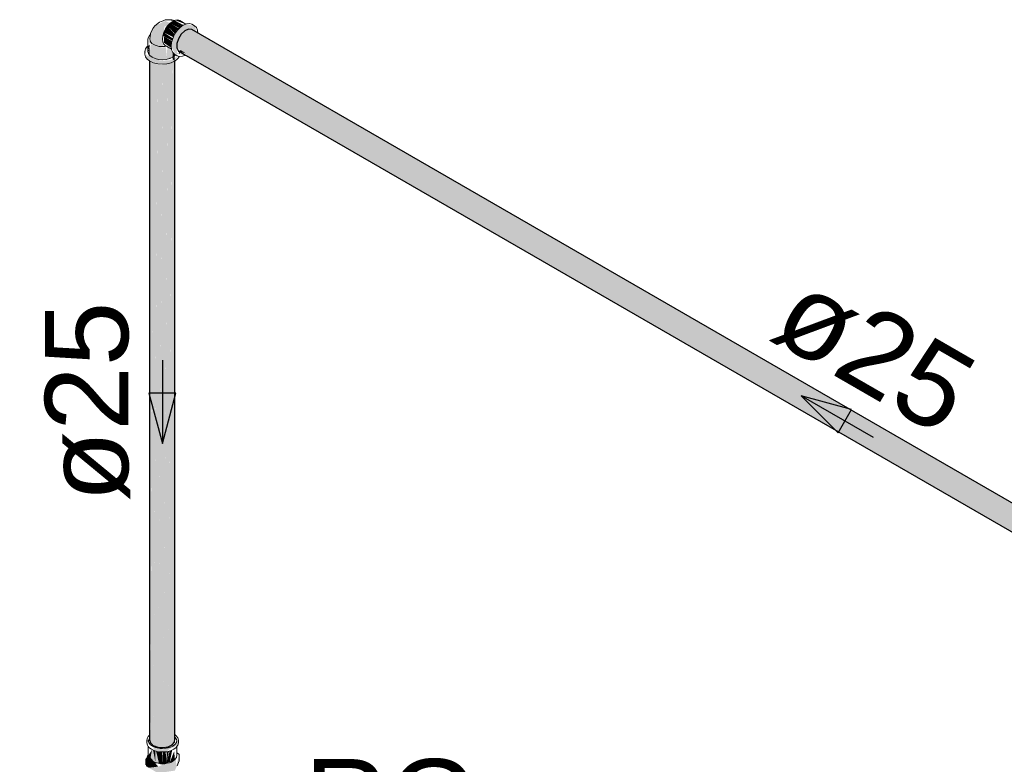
# Model space of a CAD drawing. Header units: millimetres. Extents: x 567 to 934, y -1 to 364.
# Tile 514 of 656: x 804.97 to 807.33, y 9.21 to 11. Entities that reach past the tile are written whole.
import ezdxf

# ---------------------------------------------------------------- set-up
doc = ezdxf.new("R2010")
doc.units = ezdxf.units.MM
doc.header["$MEASUREMENT"] = 0
doc.linetypes.add('NULL', pattern=[0])
for name, color, linetype, lineweight in [('AF-Condutos', 140, 'Continuous', 25), ('AF-Conexões', 152, 'Continuous', 18), ('AF-Registro', 253, 'Continuous', 18), ('AF-Sentido conduto', 140, 'Continuous', 30), ('AF-Textos conduto', 7, 'Continuous', 9), ('Textos', 7, 'Continuous', 9)]:
    doc.layers.add(name, color=color, linetype=linetype, lineweight=lineweight)
doc.styles.add('Arial', font='arial.ttf')

msp = doc.modelspace()

# ---------------------------------------------------------------- hatches: boundary and pattern name
at = {"layer": 'AF-Condutos', "linetype": 'Continuous'}
for points in [[(805.3673, 10.9191), (808.4931, 9.1145), (808.5084, 9.1131), (808.5251, 9.1291), (808.5323, 9.1518), (808.5251, 9.1662), (805.3827, 10.9805), (808.5173, 9.1669), (805.3749, 10.9812), (805.366, 10.9771), (805.3507, 10.9581), (805.3471, 10.9361), (805.3716, 10.922)], [(805.3827, 10.9805), (805.3749, 10.9812), (808.5173, 9.1669)], [(805.3507, 10.9287), (805.3712, 10.9217), (805.3559, 10.931)], [(805.2814, 9.2774), (805.2834, 9.2667), (805.301, 9.2565), (805.301, 10.9045), (805.2905, 9.2901), (805.2903, 10.9085), (805.2835, 9.2864), (805.2834, 10.9147)], [(805.2814, 10.9045), (805.2814, 9.274), (805.2834, 10.9034)], [(805.2834, 9.2803), (805.2903, 10.9006), (805.2834, 10.9036)], [(805.301, 9.2565), (805.3136, 9.2554), (805.3136, 10.9034)], [(805.3136, 9.2554), (805.3259, 9.2573), (805.3259, 10.9053)], [(805.3259, 9.2573), (805.3358, 9.2619), (805.3358, 10.9099)], [(805.3415, 10.9041), (805.3415, 10.9165), (805.3358, 10.9099)], [(805.3415, 9.2685), (805.3415, 10.9165), (805.3358, 9.2619)], [(805.3358, 9.2619), (805.3415, 10.9041), (805.3358, 10.8998)], [(805.3415, 9.2685), (805.3422, 10.9046), (805.3415, 10.9041)], [(805.3422, 9.2758), (805.3422, 10.9046), (805.3416, 9.2866)], [(805.2903, 10.9004), (805.2905, 9.2901), (805.3009, 10.8959)], [(805.301, 10.8962), (805.301, 9.2565), (805.3135, 10.8949)], [(805.3258, 10.898), (805.3136, 10.8971), (805.3136, 9.2554)], [(805.3357, 10.9009), (805.3259, 10.8986), (805.3259, 9.2573)]]:
    msp.add_hatch(color=151, dxfattribs=at).paths.add_polyline_path(points)
at = {"layer": 'AF-Conexões', "linetype": 'Continuous'}
for points in [[(805.2835, 10.9685), (805.2825, 10.9525), (805.2947, 10.9426), (805.3151, 10.9394), (805.313, 10.9488), (805.3167, 10.9866), (805.3305, 10.9954), (805.3197, 11.0012), (805.2938, 10.9891)], [(805.3531, 10.9836), (805.3369, 11), (805.3305, 10.9954)], [(805.3628, 10.9911), (805.3415, 11.002), (805.3369, 11)], [(805.3574, 10.9882), (805.3369, 11), (805.3528, 10.9839)], [(805.3627, 10.9911), (805.3369, 11), (805.3568, 10.9886)], [(805.3676, 10.9932), (805.3543, 11.0018), (805.3433, 11.0027)], [(805.3382, 10.9619), (805.3415, 10.9689), (805.3246, 10.9891), (805.3156, 10.9735)], [(805.3473, 10.9774), (805.3305, 10.9954), (805.3246, 10.9891), (805.3422, 10.97)], [(805.3514, 10.9834), (805.3305, 10.9954), (805.3473, 10.9775)], [(805.3673, 10.9191), (805.3471, 10.9247), (805.3507, 10.9581), (805.3628, 10.974), (805.3759, 10.9251), (805.3748, 10.9812), (805.3947, 10.9736), (805.3897, 10.9879), (805.37, 10.9942), (805.3477, 10.9779), (805.3369, 10.9592), (805.3329, 10.9399), (805.3422, 10.9224)], [(805.2785, 10.9519), (805.2818, 10.9472), (805.312, 10.9371)], [(805.3353, 10.9539), (805.3156, 10.9735), (805.3132, 10.9653)], [(805.3132, 10.9506), (805.3334, 10.936), (805.333, 10.9391)], [(805.3346, 10.9545), (805.3369, 10.9592), (805.3156, 10.9735)], [(805.3156, 10.9491), (805.3328, 10.9392), (805.3349, 10.9526), (805.3156, 10.9639)], [(805.2703, 10.9278), (805.2759, 10.909), (805.3012, 10.8978), (805.3227, 10.8978), (805.3414, 10.904), (805.348, 10.9158), (805.3328, 10.907), (805.3012, 10.9046), (805.2814, 10.9134), (805.2717, 10.9216), (805.2759, 10.9399)], [(805.2759, 10.9158), (805.3012, 10.9046), (805.322, 10.9087), (805.321, 10.9378), (805.312, 10.9371), (805.2841, 10.9455), (805.2814, 10.9184)], [(805.2772, 10.9408), (805.2772, 10.9203), (805.2814, 10.944)], [(805.2784, 10.9226), (805.2814, 10.9184), (805.2818, 10.9472)], [(805.3366, 10.9136), (805.3366, 10.9257), (805.3244, 10.9387), (805.321, 10.9084)], [(805.3421, 10.9178), (805.3369, 10.9251), (805.3366, 10.9136)]]:
    msp.add_hatch(color=161, dxfattribs=at).paths.add_polyline_path(points)
at = {"layer": 'AF-Registro', "linetype": 'Continuous'}
for points in [[(805.3493, 9.2608), (805.3506, 9.2726), (805.3423, 9.2627), (805.3126, 9.2507), (805.2884, 9.2586), (805.2936, 9.2475), (805.3225, 9.2453), (805.3299, 9.2521)], [(805.3274, 9.2565), (805.2906, 9.2748), (805.3231, 9.256)], [(805.2783, 9.2366), (805.2829, 9.2267), (805.2873, 9.2499)], [(805.2874, 9.2503), (805.2829, 9.2267), (805.2955, 9.2195), (805.2896, 9.2493)], [(805.2898, 9.2484), (805.2955, 9.2195), (805.2955, 9.2467)], [(805.3355, 9.2484), (805.3298, 9.2471), (805.3298, 9.2195)], [(805.278, 9.2383), (805.2725, 9.2264), (805.3019, 9.2095)], [(805.2725, 9.2107), (805.2797, 9.2065), (805.3019, 9.2095), (805.2725, 9.2264)], [(805.3444, 9.226), (805.3019, 9.2095), (805.2807, 9.2059), (805.3019, 9.1937), (805.342, 9.1999), (805.3528, 9.2231), (805.3528, 9.2389), (805.3445, 9.2088)], [(805.2953, 9.2433), (805.313, 9.2169), (805.3327, 9.2302)], [(805.2955, 9.2471), (805.2955, 9.2195), (805.3038, 9.2175)], [(805.2971, 9.2458), (805.3038, 9.2175), (805.3038, 9.2451)], [(805.3112, 9.2447), (805.3038, 9.2453), (805.3038, 9.2175), (805.3126, 9.2168)], [(805.3201, 9.2452), (805.3126, 9.2446), (805.3126, 9.2168), (805.3215, 9.2175)], [(805.3215, 9.2175), (805.3278, 9.2457), (805.3225, 9.2453)], [(805.3298, 9.2209), (805.3297, 9.2471), (805.3219, 9.2191)], [(805.3403, 9.2461), (805.3298, 9.2195), (805.3423, 9.2267)]]:
    msp.add_hatch(color=254, dxfattribs=at).paths.add_polyline_path(points)

# ---------------------------------------------------------------- linework, layer by layer
at = {"layer": 'AF-Condutos'}
for p, q in [((805.366, 10.9771), (805.3574, 10.9689)), ((805.3749, 10.9812), (805.366, 10.9771)), ((805.3827, 10.9805), (805.3749, 10.9812)), ((808.5251, 9.1662), (805.3827, 10.9805)), ((805.3507, 10.9581), (805.3471, 10.9465)), ((805.3574, 10.9689), (805.3507, 10.9581)), ((805.3471, 10.9465), (805.3471, 10.9406)), ((805.3471, 10.9406), (805.3471, 10.9361)), ((805.3471, 10.9361), (805.3507, 10.9287)), ((805.3507, 10.9287), (805.3536, 10.9271)), ((805.3536, 10.9271), (805.3548, 10.9264)), ((805.2814, 10.9049), (805.2814, 10.9045)), ((805.2814, 10.9045), (805.2814, 9.274)), ((805.3422, 9.2861), (805.3422, 10.9046)), ((805.3548, 10.9264), (805.3673, 10.9191)), ((805.3673, 10.9191), (805.3676, 10.919)), ((805.3676, 10.919), (805.4027, 10.8987)), ((805.4027, 10.8987), (808.4931, 9.1145)), ((805.2814, 9.274), (805.2834, 9.2667)), ((805.3415, 9.2685), (805.3422, 9.2758)), ((805.3422, 9.2797), (805.3422, 9.2861)), ((805.3422, 9.2796), (805.3422, 9.2797)), ((805.3422, 9.2758), (805.3422, 9.2796)), ((805.2834, 9.2667), (805.2903, 9.2605)), ((805.2903, 9.2605), (805.301, 9.2565)), ((805.301, 9.2565), (805.3136, 9.2554)), ((805.3136, 9.2554), (805.3259, 9.2573)), ((805.3259, 9.2573), (805.3358, 9.2619)), ((805.3358, 9.2619), (805.3415, 9.2685))]:
    msp.add_line(p, q, dxfattribs=at)
at = {"layer": 'AF-Conexões'}
for p, q in [((805.3048, 10.9984), (805.2938, 10.9891)), ((805.3095, 10.9999), (805.3048, 10.9984)), ((805.3142, 11.0015), (805.3095, 10.9999)), ((805.3187, 11.0035), (805.3142, 11.0015)), ((805.3242, 11.004), (805.3187, 11.0035)), ((805.3347, 11.0038), (805.3242, 11.004)), ((805.3291, 11.0035), (805.3416, 11.002)), ((805.3374, 11.0024), (805.3291, 11.0035)), ((805.3369, 11), (805.3305, 10.9954)), ((805.3418, 11.0021), (805.3347, 11.0038)), ((805.3415, 11.002), (805.3369, 11)), ((805.3415, 11.002), (805.3374, 11.0024)), ((805.3416, 11.002), (805.3415, 11.002)), ((805.3418, 11.0021), (805.3416, 11.002)), ((805.3433, 11.0027), (805.3418, 11.0021)), ((805.3492, 11.0033), (805.3433, 11.0027)), ((805.3543, 11.0018), (805.3492, 11.0033)), ((805.3685, 10.9935), (805.3543, 11.0018)), ((805.289, 10.9827), (805.2837, 10.9706)), ((805.2938, 10.9891), (805.289, 10.9827)), ((805.3195, 10.9817), (805.3156, 10.9735)), ((805.3246, 10.9891), (805.3195, 10.9817)), ((805.3305, 10.9954), (805.3246, 10.9891)), ((805.3477, 10.9779), (805.3415, 10.9689)), ((805.3548, 10.9854), (805.3477, 10.9779)), ((805.3624, 10.9909), (805.3548, 10.9854)), ((805.3685, 10.9935), (805.3624, 10.9909)), ((805.37, 10.9942), (805.3685, 10.9935)), ((805.3771, 10.9949), (805.37, 10.9942)), ((805.3832, 10.993), (805.3771, 10.9949)), ((805.3891, 10.9896), (805.3832, 10.993)), ((805.3938, 10.9853), (805.3891, 10.9896)), ((805.3967, 10.9788), (805.3938, 10.9853)), ((805.3975, 10.9719), (805.3967, 10.9788)), ((805.2784, 10.9624), (805.2772, 10.9572)), ((805.2772, 10.9572), (805.2772, 10.9408)), ((805.2818, 10.9673), (805.2784, 10.9624)), ((805.2833, 10.9684), (805.2816, 10.9587)), ((805.2816, 10.9587), (805.2825, 10.9525)), ((805.2833, 10.9684), (805.2818, 10.9673)), ((805.2825, 10.9525), (805.2871, 10.9469)), ((805.2835, 10.9697), (805.2833, 10.9684)), ((805.2837, 10.9706), (805.2835, 10.9697)), ((805.3132, 10.9653), (805.3123, 10.9574)), ((805.3123, 10.9574), (805.3132, 10.9506)), ((805.3156, 10.9735), (805.3132, 10.9653)), ((805.3132, 10.9506), (805.3156, 10.9451)), ((805.3369, 10.9592), (805.3339, 10.9493)), ((805.3415, 10.9689), (805.3369, 10.9592)), ((805.2717, 10.9341), (805.2703, 10.9278)), ((805.2703, 10.9278), (805.2703, 10.921)), ((805.2759, 10.9399), (805.2717, 10.9341)), ((805.2772, 10.9408), (805.2759, 10.9399)), ((805.2772, 10.9408), (805.2772, 10.9278)), ((805.2772, 10.9278), (805.2784, 10.9226)), ((805.2871, 10.9469), (805.2947, 10.9426)), ((805.2947, 10.9426), (805.3044, 10.94)), ((805.3044, 10.94), (805.3151, 10.9394)), ((805.3151, 10.9394), (805.318, 10.9398)), ((805.3156, 10.9451), (805.3195, 10.9415)), ((805.318, 10.9398), (805.3216, 10.9403)), ((805.3195, 10.9415), (805.3216, 10.9403)), ((805.3216, 10.9403), (805.3337, 10.9333)), ((805.3339, 10.9493), (805.3329, 10.9399)), ((805.3329, 10.9399), (805.3337, 10.9333)), ((805.3337, 10.9333), (805.3339, 10.9317)), ((805.3339, 10.9317), (805.3369, 10.9252)), ((805.3536, 10.9229), (805.3536, 10.9271)), ((805.2703, 10.921), (805.2717, 10.9148)), ((805.2717, 10.9148), (805.2759, 10.909)), ((805.2759, 10.909), (805.2814, 10.9049)), ((805.2784, 10.9226), (805.2814, 10.9184)), ((805.2814, 10.9184), (805.2818, 10.9178)), ((805.2814, 10.9049), (805.2825, 10.904)), ((805.2818, 10.9178), (805.2874, 10.9136)), ((805.2825, 10.904), (805.2911, 10.9002)), ((805.2874, 10.9136), (805.2946, 10.9104)), ((805.2946, 10.9104), (805.303, 10.9084)), ((805.303, 10.9084), (805.312, 10.9077)), ((805.312, 10.9077), (805.321, 10.9084)), ((805.321, 10.9084), (805.3294, 10.9104)), ((805.3294, 10.9104), (805.3298, 10.9106)), ((805.3298, 10.9106), (805.331, 10.9112)), ((805.331, 10.9112), (805.3362, 10.9134)), ((805.3328, 10.9002), (805.3414, 10.904)), ((805.3362, 10.9134), (805.3366, 10.9136)), ((805.3366, 10.9136), (805.3407, 10.9167)), ((805.3369, 10.9252), (805.3415, 10.9209)), ((805.3407, 10.9167), (805.3421, 10.9178)), ((805.3414, 10.904), (805.3422, 10.9046)), ((805.3415, 10.9209), (805.3422, 10.9205)), ((805.3421, 10.9178), (805.3422, 10.918)), ((805.3422, 10.9205), (805.3435, 10.9197)), ((805.3422, 10.918), (805.3432, 10.9193)), ((805.3422, 10.9046), (805.348, 10.909)), ((805.3432, 10.9193), (805.3433, 10.9194)), ((805.3433, 10.9194), (805.3435, 10.9197)), ((805.3435, 10.9197), (805.3442, 10.9194)), ((805.3442, 10.9194), (805.3474, 10.9175)), ((805.3474, 10.9175), (805.3524, 10.9159)), ((805.348, 10.909), (805.35, 10.9118)), ((805.35, 10.9118), (805.3522, 10.9148)), ((805.3522, 10.9148), (805.3523, 10.9155)), ((805.3523, 10.9155), (805.3524, 10.9159)), ((805.3524, 10.9159), (805.3529, 10.9158)), ((805.3529, 10.9158), (805.3535, 10.9156)), ((805.3535, 10.9156), (805.3536, 10.9156)), ((805.3536, 10.9156), (805.3606, 10.9163)), ((805.3606, 10.9163), (805.3673, 10.9191)), ((805.2911, 10.9002), (805.3012, 10.8978)), ((805.3012, 10.8978), (805.312, 10.897)), ((805.312, 10.897), (805.3227, 10.8978)), ((805.3227, 10.8978), (805.3328, 10.9002))]:
    msp.add_line(p, q, dxfattribs=at)
at = {"layer": 'AF-Registro'}
for p, q in [((805.276, 9.2783), (805.2747, 9.2726)), ((805.2747, 9.2726), (805.2747, 9.2665)), ((805.2783, 9.2816), (805.276, 9.2783)), ((805.2797, 9.2836), (805.2783, 9.2816)), ((805.2787, 9.2711), (805.2783, 9.2726)), ((805.2783, 9.2726), (805.2783, 9.2696)), ((805.2795, 9.2748), (805.2787, 9.2711)), ((805.279, 9.2696), (805.2787, 9.2711)), ((805.2806, 9.2762), (805.2795, 9.2748)), ((805.2795, 9.2716), (805.2813, 9.2742)), ((805.2814, 9.2848), (805.2797, 9.2836)), ((805.2807, 9.2764), (805.2806, 9.2762)), ((805.2814, 9.2774), (805.2807, 9.2764)), ((805.3431, 9.2854), (805.3422, 9.2861)), ((805.3425, 9.2793), (805.3423, 9.2795)), ((805.3458, 9.2748), (805.3425, 9.2793)), ((805.3455, 9.2836), (805.3431, 9.2854)), ((805.3493, 9.2783), (805.3455, 9.2836)), ((805.3466, 9.2711), (805.3458, 9.2748)), ((805.3466, 9.2711), (805.3462, 9.2696)), ((805.3469, 9.2726), (805.3466, 9.2711)), ((805.3469, 9.2696), (805.3469, 9.2726)), ((805.3506, 9.2726), (805.3493, 9.2783)), ((805.3506, 9.2665), (805.3506, 9.2726)), ((805.2747, 9.2665), (805.276, 9.2608)), ((805.276, 9.2608), (805.2783, 9.2575)), ((805.2783, 9.2575), (805.2798, 9.2555)), ((805.2783, 9.2575), (805.2783, 9.2391)), ((805.2795, 9.2675), (805.279, 9.2696)), ((805.2829, 9.2627), (805.2795, 9.2675)), ((805.2798, 9.2555), (805.2858, 9.251)), ((805.2884, 9.2586), (805.2829, 9.2627)), ((805.2858, 9.251), (805.2874, 9.2503)), ((805.2874, 9.2503), (805.2936, 9.2475)), ((805.2955, 9.2555), (805.2884, 9.2586)), ((805.2936, 9.2475), (805.3028, 9.2453)), ((805.3038, 9.2535), (805.2955, 9.2555)), ((805.3069, 9.2533), (805.3038, 9.2535)), ((805.3126, 9.2528), (805.3069, 9.2533)), ((805.3215, 9.2535), (805.3126, 9.2528)), ((805.3257, 9.2545), (805.3215, 9.2535)), ((805.3225, 9.2453), (805.3316, 9.2475)), ((805.3298, 9.2555), (805.3257, 9.2545)), ((805.3369, 9.2586), (805.3298, 9.2555)), ((805.3316, 9.2475), (805.3351, 9.2491)), ((805.3351, 9.2491), (805.3395, 9.251)), ((805.3423, 9.2627), (805.3369, 9.2586)), ((805.3395, 9.251), (805.3455, 9.2555)), ((805.3458, 9.2675), (805.3423, 9.2627)), ((805.3455, 9.2555), (805.3469, 9.2575)), ((805.3462, 9.2696), (805.3458, 9.2675)), ((805.3469, 9.2575), (805.3493, 9.2608)), ((805.3469, 9.2422), (805.3469, 9.2575)), ((805.3493, 9.2608), (805.3506, 9.2665)), ((805.2737, 9.2291), (805.2725, 9.2264)), ((805.2725, 9.2264), (805.2725, 9.214)), ((805.2753, 9.2325), (805.2737, 9.2291)), ((805.2762, 9.2344), (805.2753, 9.2325)), ((805.2767, 9.2355), (805.2762, 9.2344)), ((805.278, 9.2383), (805.2767, 9.2355)), ((805.2783, 9.2391), (805.278, 9.2383)), ((805.2783, 9.2391), (805.2783, 9.2366)), ((805.2783, 9.2366), (805.2795, 9.2315)), ((805.2795, 9.2315), (805.2829, 9.2267)), ((805.2829, 9.2267), (805.2884, 9.2226)), ((805.3028, 9.2453), (805.3126, 9.2446)), ((805.3126, 9.2446), (805.3225, 9.2453)), ((805.3369, 9.2226), (805.3423, 9.2267)), ((805.3423, 9.2267), (805.3458, 9.2315)), ((805.3458, 9.2315), (805.3469, 9.2366)), ((805.3469, 9.2366), (805.3469, 9.2422)), ((805.3475, 9.2419), (805.3469, 9.2422)), ((805.3481, 9.2416), (805.3475, 9.2419)), ((805.3515, 9.2396), (805.3481, 9.2416)), ((805.3528, 9.2389), (805.3515, 9.2396)), ((805.3528, 9.2231), (805.3528, 9.2389)), ((805.2884, 9.2226), (805.2955, 9.2195)), ((805.2884, 9.2226), (805.291, 9.2201)), ((805.291, 9.2201), (805.2964, 9.2189)), ((805.2955, 9.2195), (805.3038, 9.2175)), ((805.2964, 9.2189), (805.3018, 9.2176)), ((805.3018, 9.2176), (805.3072, 9.2163)), ((805.3038, 9.2175), (805.3126, 9.2168)), ((805.3072, 9.2163), (805.3087, 9.2159)), ((805.3087, 9.2159), (805.3126, 9.215)), ((805.3187, 9.2183), (805.3126, 9.2168)), ((805.3126, 9.2168), (805.3215, 9.2175)), ((805.3126, 9.215), (805.318, 9.2163)), ((805.318, 9.2163), (805.3235, 9.2176)), ((805.3248, 9.2197), (805.3187, 9.2183)), ((805.3215, 9.2175), (805.3298, 9.2195)), ((805.3235, 9.2176), (805.3289, 9.2189)), ((805.3289, 9.2189), (805.3343, 9.2201)), ((805.3298, 9.2195), (805.3369, 9.2226)), ((805.3343, 9.2201), (805.3369, 9.2226)), ((805.3474, 9.2116), (805.3528, 9.2231))]:
    msp.add_line(p, q, dxfattribs=at)
at = {"layer": 'AF-Sentido conduto'}
for p, q in [((805.3443, 10.1068), (805.2796, 10.1068)), ((805.2796, 10.1068), (805.312, 9.986)), ((805.312, 9.986), (805.3443, 10.1068)), ((806.8468, 10.0999), (806.9352, 10.0115)), ((806.9675, 10.0675), (806.8468, 10.0999)), ((806.9352, 10.0115), (806.9675, 10.0675))]:
    msp.add_line(p, q, dxfattribs=at)
for points in [[(805.312, 10.186), (805.312, 9.986)], [(807.02, 9.9999), (806.8468, 10.0999)]]:
    msp.add_lwpolyline(points, dxfattribs=at)

# ---------------------------------------------------------------- texts
at = {"layer": 'AF-Textos conduto', "linetype": 'NULL', "char_height": 0.2, "width": 0.962805, "attachment_point": 8, "line_spacing_factor": 0.6, "style": 'Arial'}
for insert, rotation in [((806.9717, 10.1162), 329.9999), ((805.2354, 10.086), 90.0002)]:
    msp.add_mtext('ø25', dxfattribs=dict(at, insert=insert, rotation=rotation))
at = {"layer": 'Textos', "linetype": 'NULL', "insert": (805.6533, 9.0247), "char_height": 0.2, "width": 0.838415, "attachment_point": 7, "line_spacing_factor": 0.6, "style": 'Arial'}
msp.add_mtext('RG', dxfattribs=at)

doc.saveas('drawing.dxf')
